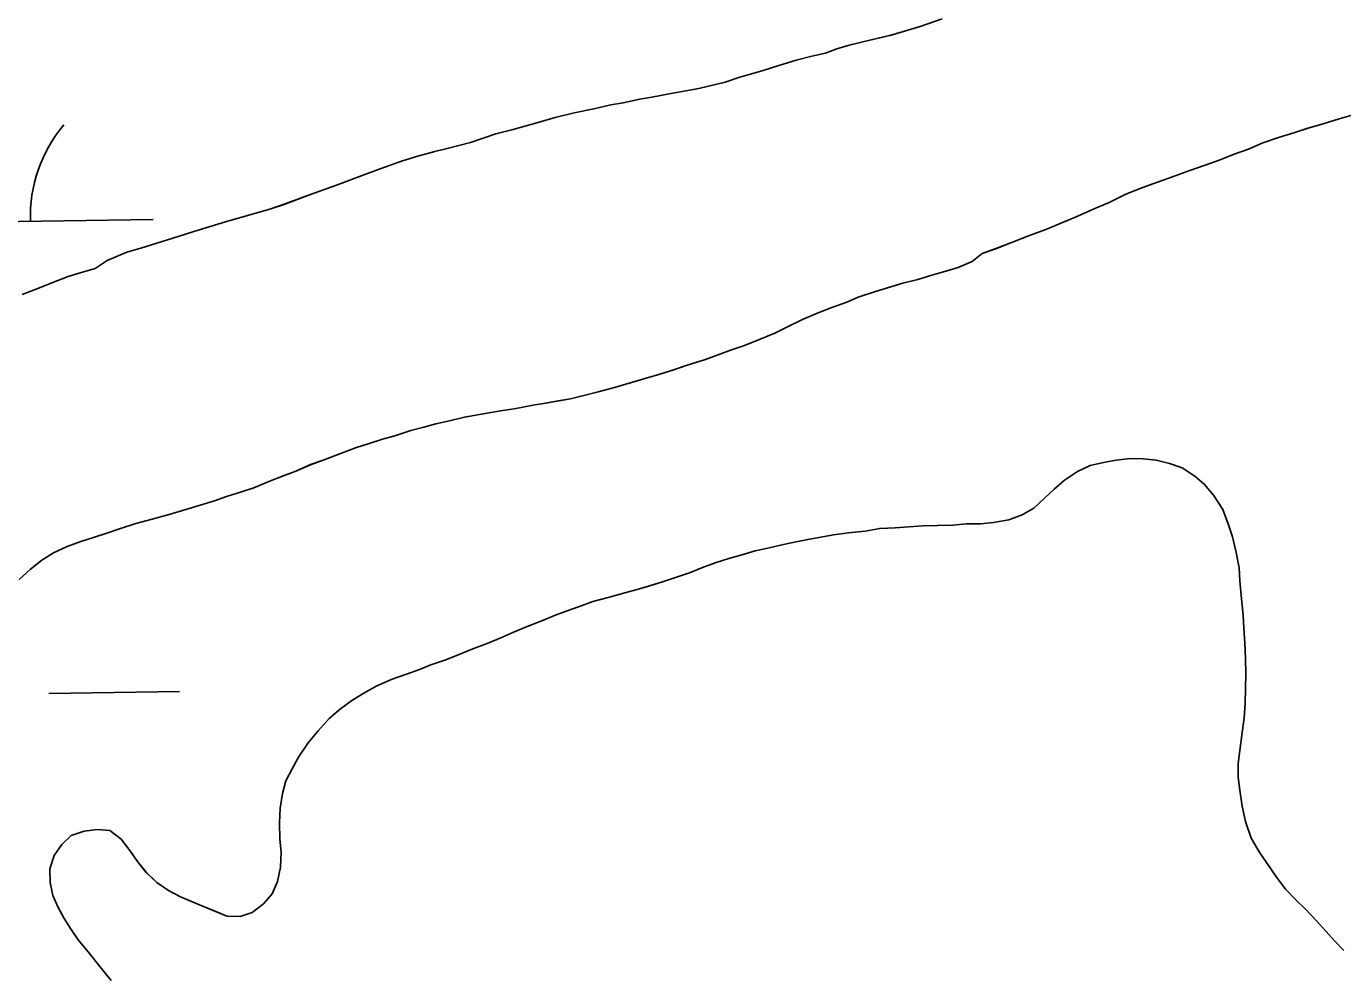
# Model space of a CAD drawing. Extents: x 3855477 to 3893699, y 299188 to 325115.
# Drawn here: x 3876258.7 to 3876580.6, y 306791.3 to 307022.6 of the extents above; entities that cross this region are included whole.
import ezdxf

# ---------------------------------------------------------------- set-up
doc = ezdxf.new("R2010")
doc.units = 0
doc.layers.add('V-TOPO-SHOR', color=7, linetype='Continuous')
doc.layers.add('V-WETL-SWMP', color=7, linetype='Continuous')

msp = doc.modelspace()

# ---------------------------------------------------------------- linework, layer by layer
at = {"layer": 'V-TOPO-SHOR'}
for points in [[(3876257.73, 306957.02), (3876261.94, 306958.69), (3876264.93, 306959.86), (3876268.96, 306961.44), (3876271.85, 306962.35), (3876275.53, 306963.42), (3876278.44, 306965.37), (3876283.27, 306967.38), (3876286.69, 306968.36), (3876293.25, 306970.42), (3876300.7, 306972.73), (3876307.45, 306974.79), (3876313.4, 306976.51), (3876318.22, 306977.91), (3876321.72, 306979.07), (3876327.95, 306981.39), (3876334.53, 306983.72), (3876341.46, 306986.38), (3876345.23, 306987.71), (3876350.66, 306989.7), (3876354.7, 306990.94), (3876358.63, 306992), (3876361.61, 306992.73), (3876367.3, 306994.2), (3876373.52, 306996.27), (3876377.46, 306997.24), (3876383.5, 306998.97), (3876388.06, 307000.28), (3876392.69, 307001.42), (3876397.5, 307002.38), (3876401.61, 307003.35), (3876404.67, 307003.91), (3876408.7, 307004.79), (3876411.67, 307005.26), (3876415.86, 307006.06), (3876423.12, 307007.41), (3876429.59, 307008.95), (3876433.18, 307010.11), (3876438.88, 307011.75), (3876442.73, 307012.99), (3876446.94, 307014.31), (3876450.79, 307015.29), (3876454.11, 307016.01), (3876456.92, 307017.09), (3876459.9, 307018), (3876464.97, 307019.22), (3876470.13, 307020.43), (3876474.25, 307021.66), (3876477.23, 307022.57), (3876482.66, 307024.39)], [(3876583.75, 307001.08), (3876579.73, 306999.93), (3876575.78, 306998.78), (3876572.1, 306997.71), (3876568.6, 306996.56), (3876564.92, 306995.4), (3876561.06, 306994.08), (3876557.55, 306992.57), (3876554.04, 306991.33), (3876550.62, 306989.91), (3876546.94, 306988.66), (3876542.99, 306987.25), (3876538.96, 306985.76), (3876535.28, 306984.51), (3876531.51, 306983.1), (3876527.56, 306981.51), (3876523.51, 306979.49), (3876520, 306978.08), (3876515.44, 306975.98), (3876512.45, 306974.81), (3876507.98, 306972.89), (3876504.03, 306971.48), (3876499.82, 306969.81), (3876495.78, 306968.23), (3876492.45, 306967.06), (3876489.98, 306965.1), (3876486.55, 306963.6), (3876483.57, 306962.69), (3876480.16, 306961.71), (3876476.66, 306960.72)], [(3876476.66, 306960.72), (3876473.07, 306959.83), (3876469.56, 306958.76), (3876466.32, 306957.77), (3876462.12, 306956.36), (3876459.31, 306955.19), (3876455.71, 306953.86), (3876452.29, 306952.53), (3876448.69, 306951.02), (3876444.82, 306949.09), (3876441.75, 306947.58), (3876438.15, 306946.07), (3876434.29, 306944.57), (3876431.13, 306943.49), (3876427.62, 306942.16), (3876424.56, 306941.08), (3876420.53, 306939.85), (3876416.75, 306938.52), (3876413.6, 306937.53), (3876410.27, 306936.55), (3876406.68, 306935.48), (3876402.57, 306934.33), (3876398.54, 306933.27), (3876395.39, 306932.45), (3876391.8, 306931.56), (3876388.74, 306931), (3876385.68, 306930.45), (3876382.62, 306929.98), (3876377.99, 306929.1), (3876374.67, 306928.55), (3876369.52, 306927.68), (3876365.84, 306927.05), (3876362.17, 306926.16), (3876358.85, 306925.43), (3876355.87, 306924.62), (3876352.72, 306923.8), (3876348.78, 306922.48), (3876345.8, 306921.66), (3876342.55, 306920.58), (3876339.23, 306919.51), (3876335.81, 306918.26), (3876331.33, 306916.51), (3876328.18, 306915.43), (3876324.58, 306913.84), (3876321.33, 306912.6), (3876318.44, 306911.51), (3876314.31, 306909.76), (3876311.33, 306908.77), (3876307.65, 306907.61), (3876304.76, 306906.62), (3876301.25, 306905.54), (3876297.75, 306904.47), (3876293.63, 306903.24), (3876289.52, 306902.1), (3876285.49, 306901.03), (3876281.46, 306899.71), (3876278.39, 306898.72), (3876275.15, 306897.64), (3876272.08, 306896.65), (3876268.66, 306895.41), (3876265.32, 306893.9), (3876262.5, 306892.12), (3876259.77, 306889.9), (3876256.93, 306887.34)], [(3876474.52, 306900.23), (3876477.92, 306900.52), (3876481.49, 306900.55), (3876485.23, 306900.66), (3876488.54, 306900.94), (3876492.02, 306900.97), (3876495.24, 306901.26), (3876498.91, 306901.98), (3876502.23, 306903.14), (3876505.05, 306904.83), (3876507.7, 306907.22), (3876510, 306909.43), (3876512.56, 306911.65), (3876515.73, 306913.77), (3876518.8, 306915.19), (3876522.12, 306916), (3876525.17, 306916.56), (3876528.66, 306916.93), (3876531.79, 306916.88), (3876535, 306916.56), (3876538.2, 306915.72), (3876541.31, 306914.62), (3876544.41, 306912.65), (3876546.73, 306910.7), (3876549.02, 306907.96), (3876551.31, 306904.44), (3876552.64, 306900.76), (3876553.63, 306897.79), (3876554.52, 306893.95), (3876555.23, 306890.19), (3876555.44, 306887.06), (3876555.88, 306882.61), (3876556.25, 306878.61), (3876556.45, 306875.47), (3876556.65, 306871.82), (3876556.84, 306867.99), (3876556.86, 306864.42), (3876556.8, 306860.77), (3876556.73, 306857.12), (3876556.49, 306853.47), (3876556, 306850), (3876555.4, 306845.57), (3876554.99, 306842.36), (3876555.02, 306839.06), (3876555.4, 306835.83), (3876556.03, 306831.99), (3876556.83, 306828.24), (3876558.23, 306824.13), (3876560.18, 306820.79), (3876562.13, 306817.97), (3876564.42, 306814.62), (3876566.71, 306811.63), (3876569.1, 306809.06), (3876571.5, 306806.76), (3876574.14, 306803.93), (3876576.53, 306801.36), (3876578.58, 306799.07), (3876580.88, 306796.68)], [(3876279.48, 306789.32), (3876276.33, 306793.21), (3876274.2, 306795.94), (3876271.39, 306799.29), (3876269.7, 306801.85), (3876268, 306804.49), (3876266.48, 306807.21), (3876265.23, 306810.1), (3876264.51, 306813.33), (3876264.48, 306816.64), (3876265.49, 306819.92), (3876267.37, 306822.59), (3876269.67, 306824.81), (3876272.82, 306825.88), (3876276.04, 306826.26), (3876279.17, 306826.03), (3876281.92, 306823.9), (3876284.04, 306821.16), (3876285.91, 306818.43), (3876288.03, 306815.79), (3876290.6, 306813.3), (3876293.44, 306811.34), (3876296.37, 306809.81), (3876299.13, 306808.63), (3876302.06, 306807.45), (3876304.91, 306806.27), (3876307.76, 306805.09), (3876310.98, 306805.03), (3876313.95, 306805.93), (3876316.69, 306808.06), (3876318.82, 306810.54), (3876320.09, 306813.56), (3876320.85, 306817.03), (3876321, 306820.68), (3876320.71, 306823.9), (3876320.6, 306827.91), (3876320.75, 306831.47), (3876321.34, 306835.03), (3876322.18, 306838.14), (3876323.71, 306841.07), (3876325.24, 306843.91), (3876327.65, 306847.44), (3876330.05, 306850.35), (3876332.79, 306853.35), (3876335.53, 306855.73), (3876338.27, 306857.77), (3876341.26, 306859.54), (3876344.42, 306861.4), (3876348.19, 306862.99), (3876351.69, 306864.23), (3876354.84, 306865.39), (3876357.64, 306866.47), (3876361.06, 306867.63), (3876364.12, 306868.88), (3876367.89, 306870.38), (3876371.39, 306871.71), (3876374.72, 306873.13), (3876377.7, 306874.38), (3876381.2, 306875.88), (3876384.8, 306877.3), (3876387.86, 306878.55), (3876390.75, 306879.63), (3876393.73, 306880.71), (3876397.23, 306881.95), (3876400.99, 306882.93), (3876405.09, 306884.07), (3876408.07, 306884.89), (3876411.12, 306885.79), (3876414.54, 306886.86), (3876417.95, 306888.02), (3876420.84, 306889.01), (3876424.08, 306890.26), (3876427.41, 306891.5), (3876430.47, 306892.49), (3876433.44, 306893.31), (3876436.94, 306894.38), (3876439.99, 306895.02), (3876443.14, 306895.75), (3876446.1, 306896.39), (3876449.77, 306897.11), (3876453, 306897.75), (3876456.05, 306898.3), (3876459.71, 306898.76), (3876463.81, 306899.21), (3876467.39, 306899.84), (3876471.13, 306900.03), (3876474.52, 306900.23)]]:
    msp.add_lwpolyline(points, dxfattribs=at)
at = {"layer": 'V-WETL-SWMP'}
for p, q in [((3876470.14, 307020.43), (3876474.25, 307021.67)), ((3876474.25, 307021.67), (3876477.23, 307022.57)), ((3876459.9, 307018), (3876464.97, 307019.22)), ((3876464.97, 307019.22), (3876470.14, 307020.43)), ((3876446.94, 307014.31), (3876450.79, 307015.29)), ((3876450.79, 307015.29), (3876454.11, 307016.01)), ((3876454.11, 307016.01), (3876456.92, 307017.09)), ((3876456.92, 307017.09), (3876459.9, 307018)), ((3876438.88, 307011.75), (3876442.73, 307012.99)), ((3876442.73, 307012.99), (3876446.94, 307014.31)), ((3876423.12, 307007.41), (3876429.59, 307008.95)), ((3876429.59, 307008.95), (3876433.19, 307010.11)), ((3876433.19, 307010.11), (3876438.88, 307011.75)), ((3876411.67, 307005.26), (3876415.86, 307006.06)), ((3876415.86, 307006.06), (3876423.12, 307007.41)), ((3876392.69, 307001.42), (3876397.5, 307002.38)), ((3876397.5, 307002.38), (3876401.61, 307003.35)), ((3876401.61, 307003.35), (3876404.67, 307003.91)), ((3876404.67, 307003.91), (3876408.7, 307004.79)), ((3876408.7, 307004.79), (3876411.67, 307005.26)), ((3876383.5, 306998.97), (3876388.05, 307000.28)), ((3876388.05, 307000.28), (3876392.69, 307001.42)), ((3876579.72, 306999.93), (3876575.78, 306998.78)), ((3876583.75, 307001.08), (3876579.72, 306999.93)), ((3876367.3, 306994.2), (3876373.52, 306996.27)), ((3876373.52, 306996.27), (3876377.46, 306997.24)), ((3876377.46, 306997.24), (3876383.5, 306998.97)), ((3876568.6, 306996.56), (3876564.92, 306995.4)), ((3876572.11, 306997.71), (3876568.6, 306996.56)), ((3876575.78, 306998.78), (3876572.11, 306997.71)), ((3876358.63, 306992), (3876361.61, 306992.73)), ((3876361.61, 306992.73), (3876367.3, 306994.2)), ((3876561.06, 306994.08), (3876557.55, 306992.57)), ((3876564.92, 306995.4), (3876561.06, 306994.08)), ((3876345.23, 306987.71), (3876350.66, 306989.7)), ((3876350.66, 306989.7), (3876354.69, 306990.94)), ((3876354.69, 306990.94), (3876358.63, 306992)), ((3876550.62, 306989.9), (3876546.94, 306988.66)), ((3876554.04, 306991.32), (3876550.62, 306989.9)), ((3876557.55, 306992.57), (3876554.04, 306991.32)), ((3876334.53, 306983.72), (3876341.46, 306986.38)), ((3876341.46, 306986.38), (3876345.23, 306987.71)), ((3876542.99, 306987.25), (3876538.96, 306985.75)), ((3876546.94, 306988.66), (3876542.99, 306987.25)), ((3876327.95, 306981.39), (3876334.53, 306983.72)), ((3876531.51, 306983.1), (3876527.56, 306981.51)), ((3876535.28, 306984.51), (3876531.51, 306983.1)), ((3876538.96, 306985.75), (3876535.28, 306984.51)), ((3876321.72, 306979.06), (3876327.95, 306981.39)), ((3876527.56, 306981.51), (3876523.51, 306979.49)), ((3876307.45, 306974.79), (3876318.22, 306977.91)), ((3876318.22, 306977.91), (3876321.72, 306979.06)), ((3876520, 306978.08), (3876515.44, 306975.98)), ((3876523.51, 306979.49), (3876520, 306978.08)), ((3876189.72, 306973.74), (3876289.71, 306975.37)), ((3876300.7, 306972.73), (3876307.45, 306974.79)), ((3876512.45, 306974.81), (3876507.98, 306972.89)), ((3876515.44, 306975.98), (3876512.45, 306974.81)), ((3876286.68, 306968.36), (3876293.26, 306970.42)), ((3876293.26, 306970.42), (3876300.7, 306972.73)), ((3876504.03, 306971.48), (3876499.82, 306969.81)), ((3876507.98, 306972.89), (3876504.03, 306971.48)), ((3876278.44, 306965.37), (3876283.27, 306967.37)), ((3876283.27, 306967.37), (3876286.68, 306968.36)), ((3876492.45, 306967.06), (3876489.98, 306965.1)), ((3876495.78, 306968.22), (3876492.45, 306967.06)), ((3876499.82, 306969.81), (3876495.78, 306968.22)), ((3876275.53, 306963.42), (3876278.44, 306965.37)), ((3876489.98, 306965.1), (3876486.55, 306963.6)), ((3876264.93, 306959.86), (3876268.96, 306961.44)), ((3876268.96, 306961.44), (3876271.85, 306962.35)), ((3876271.85, 306962.35), (3876275.53, 306963.42)), ((3876476.66, 306960.72), (3876473.07, 306959.83)), ((3876480.16, 306961.71), (3876476.66, 306960.72)), ((3876483.57, 306962.69), (3876480.16, 306961.71)), ((3876486.55, 306963.6), (3876483.57, 306962.69)), ((3876257.73, 306957.02), (3876261.94, 306958.69)), ((3876261.94, 306958.69), (3876264.93, 306959.86)), ((3876466.32, 306957.77), (3876462.12, 306956.36)), ((3876473.07, 306959.83), (3876466.32, 306957.77)), ((3876459.31, 306955.19), (3876455.71, 306953.86)), ((3876462.12, 306956.36), (3876459.31, 306955.19)), ((3876448.69, 306951.02), (3876444.82, 306949.09)), ((3876452.29, 306952.53), (3876448.69, 306951.02)), ((3876455.71, 306953.86), (3876452.29, 306952.53)), ((3876441.75, 306947.57), (3876438.15, 306946.07)), ((3876444.82, 306949.09), (3876441.75, 306947.57)), ((3876434.29, 306944.57), (3876431.13, 306943.49)), ((3876438.15, 306946.07), (3876434.29, 306944.57)), ((3876427.62, 306942.16), (3876424.56, 306941.08)), ((3876431.13, 306943.49), (3876427.62, 306942.16)), ((3876416.76, 306938.52), (3876413.6, 306937.53)), ((3876420.53, 306939.85), (3876416.76, 306938.52)), ((3876424.56, 306941.08), (3876420.53, 306939.85)), ((3876406.68, 306935.48), (3876402.57, 306934.33)), ((3876410.27, 306936.55), (3876406.68, 306935.48)), ((3876413.6, 306937.53), (3876410.27, 306936.55)), ((3876391.8, 306931.56), (3876385.68, 306930.45)), ((3876395.39, 306932.45), (3876391.8, 306931.56)), ((3876398.54, 306933.27), (3876395.39, 306932.45)), ((3876402.57, 306934.33), (3876398.54, 306933.27)), ((3876374.67, 306928.55), (3876369.52, 306927.68)), ((3876377.99, 306929.1), (3876374.67, 306928.55)), ((3876382.63, 306929.98), (3876377.99, 306929.1)), ((3876385.68, 306930.45), (3876382.63, 306929.98)), ((3876358.85, 306925.43), (3876355.87, 306924.62)), ((3876362.17, 306926.16), (3876358.85, 306925.43)), ((3876365.85, 306927.05), (3876362.17, 306926.16)), ((3876369.52, 306927.68), (3876365.85, 306927.05)), ((3876348.78, 306922.48), (3876345.8, 306921.66)), ((3876352.72, 306923.8), (3876348.78, 306922.48)), ((3876355.87, 306924.62), (3876352.72, 306923.8)), ((3876339.23, 306919.51), (3876335.81, 306918.26)), ((3876342.56, 306920.58), (3876339.23, 306919.51)), ((3876345.8, 306921.66), (3876342.56, 306920.58)), ((3876328.18, 306915.44), (3876324.58, 306913.84)), ((3876331.33, 306916.51), (3876328.18, 306915.44)), ((3876335.81, 306918.26), (3876331.33, 306916.51)), ((3876518.8, 306915.19), (3876522.12, 306916)), ((3876522.12, 306916), (3876525.17, 306916.56)), ((3876525.17, 306916.56), (3876528.66, 306916.93)), ((3876528.66, 306916.93), (3876531.79, 306916.88)), ((3876531.79, 306916.88), (3876535, 306916.56)), ((3876535, 306916.56), (3876538.2, 306915.72)), ((3876538.2, 306915.72), (3876541.32, 306914.62)), ((3876321.33, 306912.59), (3876318.44, 306911.51)), ((3876324.58, 306913.84), (3876321.33, 306912.59)), ((3876512.56, 306911.65), (3876515.73, 306913.77)), ((3876515.73, 306913.77), (3876518.8, 306915.19)), ((3876541.32, 306914.62), (3876544.41, 306912.65)), ((3876544.41, 306912.65), (3876546.73, 306910.7)), ((3876314.31, 306909.76), (3876311.33, 306908.76)), ((3876318.44, 306911.51), (3876314.31, 306909.76)), ((3876507.7, 306907.21), (3876510, 306909.43)), ((3876510, 306909.43), (3876512.56, 306911.65)), ((3876546.73, 306910.7), (3876549.03, 306907.96)), ((3876304.76, 306906.62), (3876297.75, 306904.47)), ((3876307.65, 306907.61), (3876304.76, 306906.62)), ((3876311.33, 306908.76), (3876307.65, 306907.61)), ((3876505.05, 306904.82), (3876507.7, 306907.21)), ((3876549.03, 306907.96), (3876551.31, 306904.44)), ((3876293.63, 306903.24), (3876289.52, 306902.09)), ((3876297.75, 306904.47), (3876293.63, 306903.24)), ((3876498.91, 306901.98), (3876502.23, 306903.14)), ((3876502.23, 306903.14), (3876505.05, 306904.82)), ((3876551.31, 306904.44), (3876552.64, 306900.76)), ((3876281.46, 306899.71), (3876278.39, 306898.72)), ((3876285.49, 306901.03), (3876281.46, 306899.71)), ((3876289.52, 306902.09), (3876285.49, 306901.03)), ((3876463.81, 306899.21), (3876467.39, 306899.84)), ((3876467.39, 306899.84), (3876471.13, 306900.03)), ((3876471.13, 306900.03), (3876474.53, 306900.23)), ((3876474.53, 306900.23), (3876477.92, 306900.52)), ((3876477.92, 306900.52), (3876481.49, 306900.55)), ((3876481.49, 306900.55), (3876485.23, 306900.65)), ((3876485.23, 306900.65), (3876488.54, 306900.94)), ((3876488.54, 306900.94), (3876492.02, 306900.97)), ((3876492.02, 306900.97), (3876495.24, 306901.26)), ((3876495.24, 306901.26), (3876498.91, 306901.98)), ((3876552.64, 306900.76), (3876553.63, 306897.79)), ((3876272.08, 306896.65), (3876268.66, 306895.41)), ((3876275.15, 306897.64), (3876272.08, 306896.65)), ((3876278.39, 306898.72), (3876275.15, 306897.64)), ((3876443.14, 306895.75), (3876446.1, 306896.39)), ((3876446.1, 306896.39), (3876449.77, 306897.11)), ((3876449.77, 306897.11), (3876453, 306897.75)), ((3876453, 306897.75), (3876456.05, 306898.3)), ((3876456.05, 306898.3), (3876459.71, 306898.76)), ((3876459.71, 306898.76), (3876463.81, 306899.21)), ((3876553.63, 306897.79), (3876554.52, 306893.95)), ((3876265.32, 306893.9), (3876262.51, 306892.12)), ((3876268.66, 306895.41), (3876265.32, 306893.9)), ((3876430.47, 306892.49), (3876433.44, 306893.31)), ((3876433.44, 306893.31), (3876436.94, 306894.38)), ((3876436.94, 306894.38), (3876439.99, 306895.02)), ((3876439.99, 306895.02), (3876443.14, 306895.75)), ((3876554.52, 306893.95), (3876555.23, 306890.19)), ((3876259.77, 306889.9), (3876256.93, 306887.34)), ((3876262.51, 306892.12), (3876259.77, 306889.9)), ((3876420.84, 306889.01), (3876424.08, 306890.26)), ((3876424.08, 306890.26), (3876427.4, 306891.5)), ((3876427.4, 306891.5), (3876430.47, 306892.49)), ((3876555.23, 306890.19), (3876555.44, 306887.06)), ((3876411.13, 306885.79), (3876414.54, 306886.86)), ((3876414.54, 306886.86), (3876417.95, 306888.02)), ((3876417.95, 306888.02), (3876420.84, 306889.01)), ((3876555.44, 306887.06), (3876555.88, 306882.61)), ((3876400.99, 306882.93), (3876405.09, 306884.07)), ((3876405.09, 306884.07), (3876408.07, 306884.89)), ((3876408.07, 306884.89), (3876411.13, 306885.79)), ((3876390.75, 306879.63), (3876393.73, 306880.71)), ((3876393.73, 306880.71), (3876397.23, 306881.95)), ((3876397.23, 306881.95), (3876400.99, 306882.93)), ((3876555.88, 306882.61), (3876556.25, 306878.61)), ((3876381.21, 306875.88), (3876384.8, 306877.3)), ((3876384.8, 306877.3), (3876387.86, 306878.55)), ((3876387.86, 306878.55), (3876390.75, 306879.63)), ((3876556.25, 306878.61), (3876556.45, 306875.47)), ((3876374.72, 306873.13), (3876377.7, 306874.38)), ((3876377.7, 306874.38), (3876381.21, 306875.88)), ((3876556.45, 306875.47), (3876556.65, 306871.82)), ((3876364.12, 306868.88), (3876367.89, 306870.38)), ((3876367.89, 306870.38), (3876371.39, 306871.71)), ((3876371.39, 306871.71), (3876374.72, 306873.13)), ((3876556.65, 306871.82), (3876556.84, 306867.99)), ((3876357.64, 306866.47), (3876361.06, 306867.63)), ((3876361.06, 306867.63), (3876364.12, 306868.88)), ((3876556.84, 306867.99), (3876556.86, 306864.42)), ((3876348.19, 306862.99), (3876351.69, 306864.23)), ((3876351.69, 306864.23), (3876354.84, 306865.39)), ((3876354.84, 306865.39), (3876357.64, 306866.47)), ((3876556.86, 306864.42), (3876556.73, 306857.12)), ((3876341.26, 306859.55), (3876344.42, 306861.4)), ((3876344.42, 306861.4), (3876348.19, 306862.99)), ((3876264.18, 306859.5), (3876296.18, 306860.02)), ((3876335.53, 306855.73), (3876338.27, 306857.77)), ((3876338.27, 306857.77), (3876341.26, 306859.55)), ((3876332.8, 306853.35), (3876335.53, 306855.73)), ((3876556.73, 306857.12), (3876556.5, 306853.47)), ((3876330.05, 306850.35), (3876332.8, 306853.35)), ((3876556.5, 306853.47), (3876556, 306850)), ((3876327.65, 306847.44), (3876330.05, 306850.35)), ((3876556, 306850), (3876555.4, 306845.57)), ((3876325.24, 306843.91), (3876327.65, 306847.44)), ((3876555.4, 306845.57), (3876554.99, 306842.36)), ((3876323.71, 306841.07), (3876325.24, 306843.91)), ((3876554.99, 306842.36), (3876555.02, 306839.06)), ((3876321.34, 306835.02), (3876322.18, 306838.14)), ((3876322.18, 306838.14), (3876323.71, 306841.07)), ((3876555.02, 306839.06), (3876555.4, 306835.83)), ((3876320.75, 306831.47), (3876321.34, 306835.02)), ((3876555.4, 306835.83), (3876556.03, 306831.99)), ((3876556.03, 306831.99), (3876556.83, 306828.24)), ((3876320.6, 306827.91), (3876320.75, 306831.47)), ((3876269.67, 306824.81), (3876272.82, 306825.88)), ((3876272.82, 306825.88), (3876276.04, 306826.26)), ((3876276.04, 306826.26), (3876279.17, 306826.03)), ((3876279.17, 306826.03), (3876281.92, 306823.89)), ((3876320.71, 306823.9), (3876320.6, 306827.91)), ((3876556.83, 306828.24), (3876558.24, 306824.13)), ((3876265.49, 306819.92), (3876267.37, 306822.59)), ((3876267.37, 306822.59), (3876269.67, 306824.81)), ((3876281.92, 306823.89), (3876284.04, 306821.16)), ((3876321, 306820.68), (3876320.71, 306823.9)), ((3876558.24, 306824.13), (3876560.18, 306820.79)), ((3876264.48, 306816.64), (3876265.49, 306819.92)), ((3876284.04, 306821.16), (3876285.91, 306818.43)), ((3876320.85, 306817.03), (3876321, 306820.68)), ((3876560.18, 306820.79), (3876562.13, 306817.97)), ((3876264.51, 306813.33), (3876264.48, 306816.64)), ((3876285.91, 306818.43), (3876288.03, 306815.78)), ((3876288.03, 306815.78), (3876290.6, 306813.3)), ((3876320.09, 306813.56), (3876320.85, 306817.03)), ((3876562.13, 306817.97), (3876564.42, 306814.62)), ((3876265.23, 306810.1), (3876264.51, 306813.33)), ((3876290.6, 306813.3), (3876293.44, 306811.34)), ((3876318.82, 306810.54), (3876320.09, 306813.56)), ((3876564.42, 306814.62), (3876566.71, 306811.63)), ((3876266.49, 306807.21), (3876265.23, 306810.1)), ((3876293.44, 306811.34), (3876296.37, 306809.81)), ((3876296.37, 306809.81), (3876299.13, 306808.63)), ((3876316.69, 306808.06), (3876318.82, 306810.54)), ((3876566.71, 306811.63), (3876569.1, 306809.06)), ((3876268, 306804.49), (3876266.49, 306807.21)), ((3876299.13, 306808.63), (3876302.06, 306807.45)), ((3876302.06, 306807.45), (3876307.76, 306805.08)), ((3876310.98, 306805.03), (3876313.95, 306805.93)), ((3876313.95, 306805.93), (3876316.69, 306808.06)), ((3876569.1, 306809.06), (3876571.5, 306806.76)), ((3876571.5, 306806.76), (3876574.14, 306803.93)), ((3876269.7, 306801.85), (3876268, 306804.49)), ((3876307.76, 306805.08), (3876310.98, 306805.03)), ((3876574.14, 306803.93), (3876576.53, 306801.36)), ((3876271.39, 306799.29), (3876269.7, 306801.85)), ((3876576.53, 306801.36), (3876578.58, 306799.07)), ((3876274.2, 306795.94), (3876271.39, 306799.29)), ((3876578.58, 306799.07), (3876580.89, 306796.68)), ((3876276.33, 306793.2), (3876274.2, 306795.94)), ((3876279.48, 306789.32), (3876276.33, 306793.2))]:
    msp.add_line(p, q, dxfattribs=at)
msp.add_arc((3876294.94, 306975.93), 35.25, 140.1615, 181.7052, dxfattribs=at)

doc.saveas('drawing.dxf')
